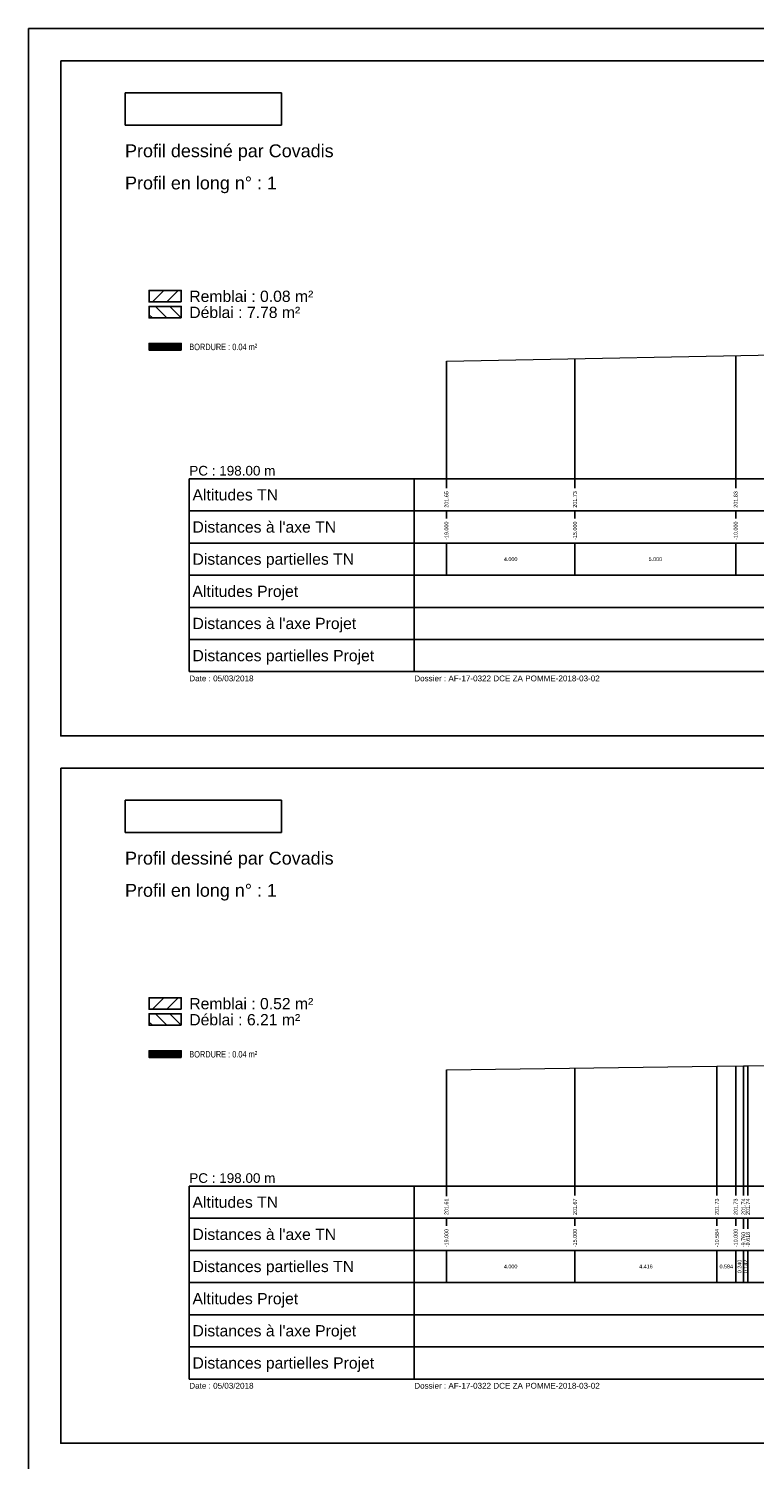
# Model space of a CAD drawing. Extents: x 1616800 to 1632437, y 2248456 to 2251974.
# Tile 359 of 399: x 1621665 to 1621890, y 2250229 to 2250674. Entities that reach past the tile are written whole.
import ezdxf
from ezdxf.enums import TextEntityAlignment as Align

# ---------------------------------------------------------------- set-up
doc = ezdxf.new("R2010")
doc.units = 0
doc.header["$LTSCALE"] = 2
for name, color, linetype in [('Covadis - Logo - Texte noir sur fond blanc', 7, 'CONTINUOUS'), ('X-PAP-PL_PT_1_Construction', 7, 'CONTINUOUS'), ('X-PAP-PL_PT_1_Hachures', 7, 'CONTINUOUS'), ('X-PAP-PL_PT_1_Logo', 7, 'CONTINUOUS'), ('X-PAP-PL_PT_1_MiseEnPage', 7, 'CONTINUOUS'), ('X-PAP-PL_PT_1_Rappel', 7, 'CONTINUOUS'), ('X-PAP-PL_PT_1_Textes', 7, 'CONTINUOUS'), ('X-PAP-PL_PT_1_TN', 7, 'CONTINUOUS')]:
    doc.layers.add(name, color=color, linetype=linetype)
doc.styles.add('Arial', font='ARIALN.TTF')
doc.styles.add('ARIAL-GRAS', font='arial.ttf')
picture_1 = doc.add_image_def('image1.jpg', size_in_pixel=(1430, 294))

# ---------------------------------------------------------------- blocks, each defined once
blk = doc.blocks.new('CovLogo')
at = {"layer": 'Covadis - Logo - Texte noir sur fond blanc'}
image = blk.add_image(picture_1, insert=(0, 0), size_in_units=(4.864, 1), dxfattribs=at)

msp = doc.modelspace()

# ---------------------------------------------------------------- hatches: boundary and pattern name
at = {"layer": 'X-PAP-PL_PT_1_Hachures'}
h = msp.add_hatch(dxfattribs=at)
h.set_pattern_fill('ANSI31', color=1, style=0)
h.set_pattern_definition([(45, (1621712.028, 2250589.071), (-2.2451, 2.2451), [])])
h.paths.add_polyline_path([(1621712.028, 2250589.0711), (1621712.028, 2250592.6451), (1621702.028, 2250592.6451), (1621702.028, 2250589.0711)])
h = msp.add_hatch(dxfattribs=at)
h.set_pattern_fill('ANSI31', color=6, angle=90, style=0)
h.set_pattern_definition([(135, (1621712.028, 2250584.071), (-2.2451, -2.2451), [])])
h.paths.add_polyline_path([(1621712.028, 2250584.0711), (1621712.028, 2250587.6499), (1621702.028, 2250587.6499), (1621702.028, 2250584.0711)])
h = msp.add_hatch(dxfattribs=at)
h.set_pattern_fill('_U', scale=0.2, angle=45.000009, style=0, pattern_type=0)
h.set_pattern_definition([(45, (1621712.028, 2250574.0711), (-0.1414214, 0.1414213), [])])
h.paths.add_polyline_path([(1621712.028, 2250574.0711), (1621712.028, 2250576.1407), (1621702.028, 2250576.1407), (1621702.028, 2250574.0711)])
h = msp.add_hatch(dxfattribs=at)
h.set_pattern_fill('ANSI31', color=1, style=0)
h.set_pattern_definition([(45, (1621712.028, 2250369.071), (-2.2451, 2.2451), [])])
h.paths.add_polyline_path([(1621712.028, 2250369.0711), (1621712.028, 2250372.6451), (1621702.028, 2250372.6451), (1621702.028, 2250369.0711)])
h = msp.add_hatch(dxfattribs=at)
h.set_pattern_fill('ANSI31', color=6, angle=90, style=0)
h.set_pattern_definition([(135, (1621712.028, 2250364.071), (-2.2451, -2.2451), [])])
h.paths.add_polyline_path([(1621712.028, 2250364.0711), (1621712.028, 2250367.6499), (1621702.028, 2250367.6499), (1621702.028, 2250364.0711)])
h = msp.add_hatch(dxfattribs=at)
h.set_pattern_fill('_U', scale=0.2, angle=45.000009, style=0, pattern_type=0)
h.set_pattern_definition([(45, (1621712.028, 2250354.0711), (-0.1414214, 0.1414213), [])])
h.paths.add_polyline_path([(1621712.028, 2250354.0711), (1621712.028, 2250356.1407), (1621702.028, 2250356.1407), (1621702.028, 2250354.0711)])

# ---------------------------------------------------------------- linework, layer by layer
at = {"layer": 'X-PAP-PL_PT_1_Construction'}
for p, q in [((1621714.528, 2250534.0711), (1622169.528, 2250534.0711)), ((1621714.528, 2250534.0711), (1621714.528, 2250474.0711)), ((1621784.528, 2250534.0711), (1621784.528, 2250474.0711)), ((1622169.528, 2250524.0711), (1621714.528, 2250524.0711)), ((1622169.528, 2250514.0711), (1621714.528, 2250514.0711)), ((1622169.528, 2250504.0711), (1621714.528, 2250504.0711)), ((1622169.528, 2250494.0711), (1621714.528, 2250494.0711)), ((1622169.528, 2250484.0711), (1621714.528, 2250484.0711)), ((1621714.528, 2250474.0711), (1622169.528, 2250474.0711)), ((1621714.528, 2250314.0711), (1622169.528, 2250314.0711)), ((1621714.528, 2250314.0711), (1621714.528, 2250254.0711)), ((1621784.528, 2250314.0711), (1621784.528, 2250254.0711)), ((1622169.528, 2250304.0711), (1621714.528, 2250304.0711)), ((1622169.528, 2250294.0711), (1621714.528, 2250294.0711)), ((1622169.528, 2250284.0711), (1621714.528, 2250284.0711)), ((1622169.528, 2250274.0711), (1621714.528, 2250274.0711)), ((1622169.528, 2250264.0711), (1621714.528, 2250264.0711)), ((1621714.528, 2250254.0711), (1622169.528, 2250254.0711))]:
    msp.add_line(p, q, dxfattribs=at)
at = {"layer": 'X-PAP-PL_PT_1_Construction', "color": 95}
for p, q in [((1621794.528, 2250531.1314), (1621794.528, 2250534.0711)), ((1621834.528, 2250531.1224), (1621834.528, 2250534.0711)), ((1621884.528, 2250531.1224), (1621884.528, 2250534.0711)), ((1621794.528, 2250521.6766), (1621794.528, 2250524.0711)), ((1621834.528, 2250521.6766), (1621834.528, 2250524.0711)), ((1621884.528, 2250521.6766), (1621884.528, 2250524.0711)), ((1621794.528, 2250504.0711), (1621794.528, 2250514.0711)), ((1621834.528, 2250504.0711), (1621834.528, 2250514.0711)), ((1621884.528, 2250504.0711), (1621884.528, 2250514.0711)), ((1621794.528, 2250310.8907), (1621794.528, 2250314.0711)), ((1621834.528, 2250311.1224), (1621834.528, 2250314.0711)), ((1621878.6847, 2250311.1224), (1621878.6847, 2250314.0711)), ((1621884.528, 2250311.1224), (1621884.528, 2250314.0711)), ((1621886.9259, 2250311.1175), (1621886.9259, 2250314.0711)), ((1621888.3508, 2250311.1175), (1621888.3508, 2250314.0711)), ((1621794.528, 2250301.6766), (1621794.528, 2250304.0711)), ((1621834.528, 2250301.6766), (1621834.528, 2250304.0711)), ((1621878.6847, 2250301.6757), (1621878.6847, 2250304.0711)), ((1621884.528, 2250301.6766), (1621884.528, 2250304.0711)), ((1621886.9259, 2250300.7442), (1621886.9259, 2250304.0711)), ((1621888.3508, 2250300.7508), (1621888.3508, 2250304.0711)), ((1621794.528, 2250284.0711), (1621794.528, 2250294.0711)), ((1621834.528, 2250284.0711), (1621834.528, 2250294.0711)), ((1621878.6847, 2250284.0711), (1621878.6847, 2250294.0711)), ((1621884.528, 2250284.0711), (1621884.528, 2250294.0711)), ((1621886.9259, 2250284.0711), (1621886.9259, 2250294.0711)), ((1621888.3508, 2250284.0711), (1621888.3508, 2250294.0711))]:
    msp.add_line(p, q, dxfattribs=at)
at = {"layer": 'X-PAP-PL_PT_1_Construction', "flags": 128}
for points in [[(1621674.528, 2250664.0711), (1622179.528, 2250664.0711), (1622179.528, 2250454.0711), (1621674.528, 2250454.0711)], [(1621674.528, 2250444.0711), (1622179.528, 2250444.0711), (1622179.528, 2250234.0711), (1621674.528, 2250234.0711)]]:
    msp.add_lwpolyline(points, close=True, dxfattribs=at)
for points in [[(1621712.028, 2250589.0711), (1621712.028, 2250592.6451), (1621702.028, 2250592.6451), (1621702.028, 2250589.0711), (1621712.028, 2250589.0711)], [(1621712.028, 2250584.0711), (1621712.028, 2250587.6499), (1621702.028, 2250587.6499), (1621702.028, 2250584.0711), (1621712.028, 2250584.0711)], [(1621712.028, 2250574.0711), (1621712.028, 2250576.1407), (1621702.028, 2250576.1407), (1621702.028, 2250574.0711), (1621712.028, 2250574.0711)], [(1621712.028, 2250369.0711), (1621712.028, 2250372.6451), (1621702.028, 2250372.6451), (1621702.028, 2250369.0711), (1621712.028, 2250369.0711)], [(1621712.028, 2250364.0711), (1621712.028, 2250367.6499), (1621702.028, 2250367.6499), (1621702.028, 2250364.0711), (1621712.028, 2250364.0711)], [(1621712.028, 2250354.0711), (1621712.028, 2250356.1407), (1621702.028, 2250356.1407), (1621702.028, 2250354.0711), (1621712.028, 2250354.0711)]]:
    msp.add_lwpolyline(points, dxfattribs=at)
at = {"layer": 'X-PAP-PL_PT_1_MiseEnPage', "flags": 128}
msp.add_lwpolyline([(1621664.528, 2250674.0711), (1622852.528, 2250674.0711), (1622852.528, 2249834.0711), (1621664.528, 2249834.0711)], close=True, dxfattribs=at)
at = {"layer": 'X-PAP-PL_PT_1_Rappel', "color": 95, "linetype": 'Continuous'}
for p, q in [((1621794.528, 2250534.0711), (1621794.528, 2250570.6063)), ((1621834.528, 2250534.0711), (1621834.528, 2250571.3774)), ((1621884.528, 2250534.0711), (1621884.528, 2250572.3412)), ((1621794.528, 2250314.0711), (1621794.528, 2250350.2206)), ((1621834.528, 2250314.0711), (1621834.528, 2250350.7538)), ((1621878.6847, 2250314.0711), (1621878.6847, 2250351.3424)), ((1621884.528, 2250314.0711), (1621884.528, 2250351.4151)), ((1621886.9259, 2250314.0711), (1621886.9259, 2250351.4449)), ((1621888.3508, 2250314.0711), (1621888.3508, 2250351.472))]:
    msp.add_line(p, q, dxfattribs=at)
at = {"layer": 'X-PAP-PL_PT_1_TN', "color": 95, "linetype": 'Continuous', "lineweight": 0, "flags": 128}
for points in [[(1621794.528, 2250570.6063), (1621913.1407, 2250572.8928), (1621917.537, 2250573.0264), (1621953.922, 2250573.4941), (1621984.528, 2250573.8079), (1621984.528, 2250573.8079), (1622097.9542, 2250574.9711), (1622102.9135, 2250574.9001), (1622159.528, 2250575.4203)], [(1621794.528, 2250350.2206), (1621878.6847, 2250351.3424), (1621886.9259, 2250351.4449), (1621888.3508, 2250351.472), (1621930.5402, 2250352.0384), (1621984.528, 2250352.754), (1621984.528, 2250352.754), (1622052.1557, 2250353.6504), (1622056.3969, 2250353.7057), (1622056.9521, 2250353.6962), (1622066.6615, 2250353.8501), (1622067.9454, 2250353.8633), (1622159.528, 2250355.2456)]]:
    msp.add_lwpolyline(points, dxfattribs=at)

# ---------------------------------------------------------------- block references
at = {"layer": 'X-PAP-PL_PT_1_Logo', "xscale": 10, "yscale": 10}
for p in [(1621694.528, 2250644.0711), (1621694.528, 2250424.0711)]:
    msp.add_blockref('CovLogo', p, dxfattribs=at)

# ---------------------------------------------------------------- texts
at = {"layer": 'X-PAP-PL_PT_1_Textes', "color": 7}
for s, height, style, p in [('Profil dessiné par Covadis', 4, 'ARIAL-GRAS', (1621694.528, 2250634.0711)), ('Profil en long n° : 1', 4, 'ARIAL-GRAS', (1621694.528, 2250624.0711)), ('Remblai : 0.08 m²', 3.5, 'ARIAL-GRAS', (1621714.528, 2250589.0711)), ('Déblai : 7.78 m²', 3.5, 'ARIAL-GRAS', (1621714.528, 2250584.0711)), ('BORDURE : 0.04 m²', 2, 'Arial', (1621714.528, 2250574.0711)), ('PC : 198.00 m', 3, 'ARIAL-GRAS', (1621714.528, 2250535.0711)), ('Date : 05/03/2018', 1.8, 'ARIAL-GRAS', (1621714.528, 2250471.0711)), ('Dossier : AF-17-0322 DCE ZA POMME-2018-03-02', 1.8, 'ARIAL-GRAS', (1621784.528, 2250471.0711)), ('Profil dessiné par Covadis', 4, 'ARIAL-GRAS', (1621694.528, 2250414.0711)), ('Profil en long n° : 1', 4, 'ARIAL-GRAS', (1621694.528, 2250404.0711)), ('Remblai : 0.52 m²', 3.5, 'ARIAL-GRAS', (1621714.528, 2250369.0711)), ('Déblai : 6.21 m²', 3.5, 'ARIAL-GRAS', (1621714.528, 2250364.0711)), ('BORDURE : 0.04 m²', 2, 'Arial', (1621714.528, 2250354.0711)), ('PC : 198.00 m', 3, 'ARIAL-GRAS', (1621714.528, 2250315.0711)), ('Date : 05/03/2018', 1.8, 'ARIAL-GRAS', (1621714.528, 2250251.0711)), ('Dossier : AF-17-0322 DCE ZA POMME-2018-03-02', 1.8, 'ARIAL-GRAS', (1621784.528, 2250251.0711))]:
    msp.add_text(s, height=height, dxfattribs=dict(at, style=style)).set_placement(p)
at = {"layer": 'X-PAP-PL_PT_1_Textes', "color": 95, "style": 'ARIAL-GRAS'}
for s, p in [('Altitudes TN', (1621715.528, 2250527.3211)), ("Distances à l'axe TN", (1621715.528, 2250517.3211)), ('Distances partielles TN', (1621715.528, 2250507.3211)), ('Altitudes TN', (1621715.528, 2250307.3211)), ("Distances à l'axe TN", (1621715.528, 2250297.3211)), ('Distances partielles TN', (1621715.528, 2250287.3211))]:
    msp.add_text(s, height=3.5, dxfattribs=at).set_placement(p)
at = {"layer": 'X-PAP-PL_PT_1_Textes', "color": 7, "style": 'ARIAL-GRAS'}
for s, p in [('201.65', (1621794.528, 2250525.0711)), ('201.73', (1621834.528, 2250525.0711)), ('201.83', (1621884.528, 2250525.0711)), ('-19.000', (1621794.528, 2250515.0711)), ('-15.000', (1621834.528, 2250515.0711)), ('-10.000', (1621884.528, 2250515.0711)), ('201.61', (1621794.528, 2250305.0711)), ('201.67', (1621834.528, 2250305.0711)), ('201.73', (1621878.6847, 2250305.0711)), ('201.73', (1621884.528, 2250305.0711)), ('201.74', (1621886.9259, 2250305.0711)), ('201.74', (1621888.3508, 2250305.0711)), ('-19.000', (1621794.528, 2250295.0711)), ('-15.000', (1621834.528, 2250295.0711)), ('-10.584', (1621878.6847, 2250295.0711)), ('-10.000', (1621884.528, 2250295.0711)), ('-9.760', (1621886.9259, 2250295.0711)), ('-9.618', (1621888.3508, 2250295.0711))]:
    msp.add_text(s, height=1.2, rotation=90, dxfattribs=at).set_placement(p, align=Align.MIDDLE_LEFT)
for s, p in [('4.000', (1621814.528, 2250509.0711)), ('5.000', (1621859.528, 2250509.0711)), ('4.000', (1621814.528, 2250289.0711)), ('4.416', (1621856.6063, 2250289.0711)), ('0.584', (1621881.6063, 2250289.0711))]:
    msp.add_text(s, height=1.2, dxfattribs=at).set_placement(p, align=Align.MIDDLE_CENTER)
at = {"layer": 'X-PAP-PL_PT_1_Textes', "color": 1, "style": 'ARIAL-GRAS'}
for s, p in [('Altitudes Projet', (1621715.528, 2250497.3211)), ("Distances à l'axe Projet", (1621715.528, 2250487.3211)), ('Distances partielles Projet', (1621715.528, 2250477.3211)), ('Altitudes Projet', (1621715.528, 2250277.3211)), ("Distances à l'axe Projet", (1621715.528, 2250267.3211)), ('Distances partielles Projet', (1621715.528, 2250257.3211))]:
    msp.add_text(s, height=3.5, dxfattribs=at).set_placement(p)
at = {"layer": 'X-PAP-PL_PT_1_Textes', "color": 7, "style": 'ARIAL-GRAS'}
for s, p in [('0.240', (1621885.7269, 2250289.0711)), ('0.142', (1621887.6384, 2250289.0711))]:
    msp.add_text(s, height=1.2, rotation=90, dxfattribs=at).set_placement(p, align=Align.MIDDLE_CENTER)

doc.saveas('drawing.dxf')
